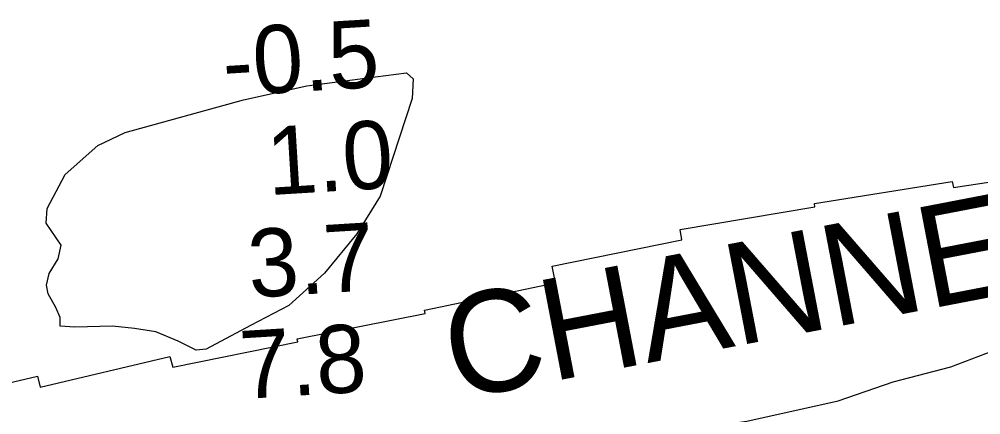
# Model space of a CAD drawing. Extents: x 3180038 to 3217926, y 922069 to 947485.
# Drawn here: x 3189509 to 3190456, y 931667 to 932056 of the extents above; entities that cross this region are included whole.
import ezdxf

# ---------------------------------------------------------------- set-up
doc = ezdxf.new("R2010")
doc.units = 0
for name, color, linetype in [('V-RIVR-EDGE', 7, 'Continuous'), ('V-RIVR-RANG', 7, 'Continuous'), ('V-RRAP-RVMT', 7, 'Continuous'), ('V-RRAP-RVMT-IDEN', 7, 'Continuous')]:
    doc.layers.add(name, color=color, linetype=linetype)

msp = doc.modelspace()

# ---------------------------------------------------------------- linework, layer by layer
at = {"layer": 'V-RIVR-EDGE'}
for points in [[(3189612.99, 931945.05), (3189729.64, 931977.14), (3189792.27, 931991.01), (3189849.5, 931998.43), (3189890.53, 932003.72), (3189896.99, 931997.77), (3189895.86, 931978.35), (3189864.32, 931882.36), (3189841.56, 931845.18), (3189809.63, 931806.4), (3189774.47, 931774.65), (3189736.64, 931754.78), (3189692.87, 931731.68), (3189683.16, 931730.62), (3189665.37, 931739.3), (3189643.26, 931748.53), (3189622.23, 931751.82), (3189600.64, 931754.03), (3189563.4, 931753.05), (3189548.84, 931754.16), (3189548.86, 931762.8), (3189544.56, 931772.52), (3189537.04, 931786.03), (3189535.44, 931794.67), (3189538.17, 931806), (3189546.84, 931820.55), (3189550.11, 931834.03), (3189535.06, 931855.65), (3189536.17, 931870.22), (3189554.06, 931903.64), (3189585.97, 931932.16)], [(3189585.97, 931932.16), (3189612.99, 931945.05)], [(3189466.09, 931552.59), (3189541.04, 931563.68), (3189591.62, 931572.08), (3189626.05, 931576.87), (3189648.28, 931578.33), (3189680.89, 931585.87), (3189734.81, 931592.43), (3189785.08, 931598.71), (3189837.77, 931598.57), (3189905.1, 931607.55), (3189940.75, 931616.59), (3190000.46, 931624.97), (3190065.36, 931633.34), (3190121.73, 931645.69), (3190225.93, 931660.66), (3190315.82, 931680.54), (3190370.08, 931699.29), (3190427.06, 931714.07), (3190475.23, 931732.53)]]:
    msp.add_lwpolyline(points, dxfattribs=at)
at = {"layer": 'V-RRAP-RVMT'}
for points in [[(3190161.8, 931839.3), (3190160.22, 931849.25), (3190293.01, 931871.76), (3190292.47, 931874.98), (3190428.36, 931896.6), (3190429.47, 931890.83), (3190563.65, 931911.15)], [(3188668.46, 931591.04), (3188772.93, 931590.88), (3188772.68, 931595.51), (3188894.01, 931599.5), (3189025.68, 931612.47), (3189025.41, 931615.84), (3189149.37, 931626.95), (3189147.43, 931641.43), (3189282.89, 931660.45), (3189283.72, 931656.49), (3189410.11, 931680.31), (3189410.61, 931677.82), (3189526.64, 931705.03), (3189529.4, 931693.99), (3189657, 931724.32), (3189659.99, 931713.9), (3189783.26, 931738.65), (3189782.73, 931741.65), (3189908.74, 931766.8), (3189908.08, 931769.94), (3190037.21, 931796.77), (3190033.81, 931813.13), (3190161.8, 931839.3)]]:
    msp.add_lwpolyline(points, dxfattribs=at)

# ---------------------------------------------------------------- texts
at = {"layer": 'V-RIVR-RANG'}
for s, p in [('-0.5', (3189710.87, 931980.6)), ('1.0', (3189754.54, 931883.17)), ('3.7', (3189736.07, 931782.16)), ('7.8', (3189728.12, 931682.35))]:
    msp.add_text(s, height=67, rotation=3.51722, dxfattribs=at).set_placement(p)
at = {"layer": 'V-RRAP-RVMT-IDEN'}
msp.add_text('CHANNEL', height=100, rotation=10.88363, dxfattribs=at).set_placement((3189938.13, 931681.25))

doc.saveas('drawing.dxf')
